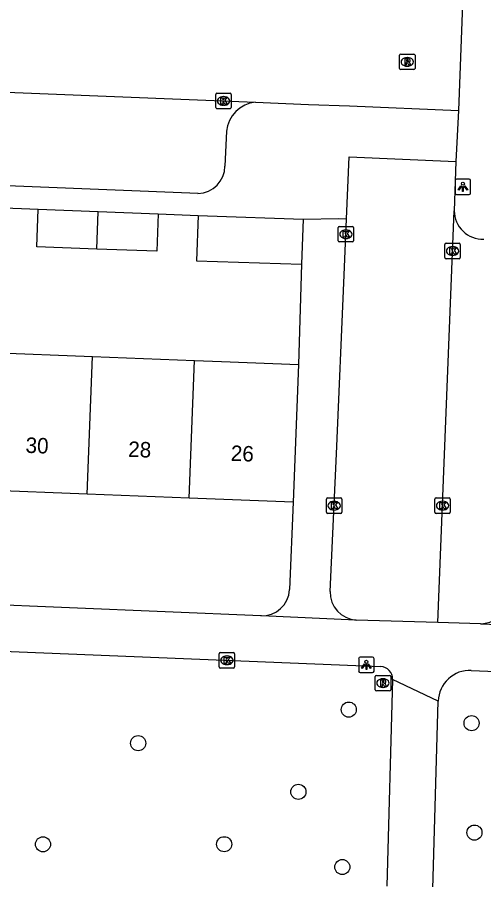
# Model space of a CAD drawing. Extents: x 160732 to 162105, y 387428 to 388479.
# Drawn here: x 161528.9 to 161559.1, y 387874.9 to 387930.8 of the extents above; entities that cross this region are included whole.
import ezdxf

# ---------------------------------------------------------------- set-up
doc = ezdxf.new("R2010")
doc.units = 0
for name, color, linetype in [('IMGEO_Boom', 7, 'Continuous'), ('IMGEO_Kolk', 7, 'Continuous'), ('IMGEO_Lichtpunt', 7, 'Continuous'), ('IMGEO_Pand', 7, 'Continuous'), ('IMGEO_Pand_nummerreeks', 7, 'Continuous'), ('IMGEO_Rijbaan_lokaal_open', 7, 'Continuous'), ('IMGEO_Rioolput', 7, 'Continuous'), ('IMGEO_Voetpad_open', 7, 'Continuous')]:
    doc.layers.add(name, color=color, linetype=linetype)

msp = doc.modelspace()

# ---------------------------------------------------------------- linework, layer by layer
at = {"layer": 'IMGEO_Boom'}
for centre in [(161550.358, 387885.952), (161558.31, 387885.075), (161536.719, 387883.776), (161547.095, 387880.625), (161558.495, 387877.987), (161530.556, 387877.23), (161542.291, 387877.234), (161549.939, 387875.757)]:
    msp.add_circle(centre, 0.489, dxfattribs=at)
at = {"layer": 'IMGEO_Kolk'}
for p, q in [((161541.748, 387924.942), (161541.748, 387925.794)), ((161541.823, 387925.868), (161542.675, 387925.868)), ((161542.236, 387925.648), (161542.261, 387925.648)), ((161542.749, 387925.794), (161542.749, 387924.942)), ((161542.675, 387924.868), (161541.823, 387924.868)), ((161542.259, 387925.088), (161542.234, 387925.088)), ((161549.671, 387916.313), (161549.671, 387917.165)), ((161549.746, 387917.239), (161550.598, 387917.239)), ((161550.159, 387917.019), (161550.184, 387917.019)), ((161550.672, 387917.165), (161550.672, 387916.313)), ((161550.182, 387916.459), (161550.157, 387916.459)), ((161550.598, 387916.239), (161549.746, 387916.239)), ((161556.581, 387915.226), (161556.581, 387916.078)), ((161556.656, 387916.152), (161557.508, 387916.152)), ((161557.069, 387915.932), (161557.094, 387915.932)), ((161557.582, 387916.078), (161557.582, 387915.226)), ((161557.092, 387915.372), (161557.067, 387915.372)), ((161557.508, 387915.152), (161556.656, 387915.152)), ((161548.986, 387899.656), (161549.838, 387899.656)), ((161556.007, 387899.662), (161556.859, 387899.662)), ((161548.911, 387898.73), (161548.911, 387899.582)), ((161549.399, 387899.436), (161549.424, 387899.436)), ((161549.912, 387899.582), (161549.912, 387898.73)), ((161555.932, 387898.736), (161555.932, 387899.588)), ((161556.42, 387899.442), (161556.445, 387899.442)), ((161556.933, 387899.588), (161556.933, 387898.736)), ((161549.838, 387898.656), (161548.986, 387898.656)), ((161549.422, 387898.876), (161549.397, 387898.876)), ((161556.859, 387898.662), (161556.007, 387898.662)), ((161556.443, 387898.882), (161556.418, 387898.882)), ((161542.041, 387889.645), (161542.893, 387889.645)), ((161541.966, 387888.719), (161541.966, 387889.571)), ((161542.454, 387889.425), (161542.479, 387889.425)), ((161542.967, 387889.571), (161542.967, 387888.719)), ((161542.893, 387888.645), (161542.041, 387888.645)), ((161542.477, 387888.865), (161542.452, 387888.865))]:
    msp.add_line(p, q, dxfattribs=at)
for points in [[(161541.748, 387924.942), (161541.748, 387925.794)], [(161541.823, 387925.868), (161542.675, 387925.868)], [(161542.069, 387925.568), (161542.192, 387925.568), (161542.192, 387925.417), (161542.322, 387925.568), (161542.486, 387925.568), (161542.34, 387925.417), (161542.493, 387925.168), (161542.341, 387925.168), (161542.256, 387925.332), (161542.192, 387925.265), (161542.192, 387925.168), (161542.069, 387925.168), (161542.069, 387925.568)], [(161542.749, 387925.794), (161542.749, 387924.942)], [(161542.675, 387924.868), (161541.823, 387924.868)], [(161549.671, 387916.313), (161549.671, 387917.165)], [(161549.746, 387917.239), (161550.598, 387917.239)], [(161550.672, 387917.165), (161550.672, 387916.313)], [(161549.992, 387916.939), (161550.115, 387916.939), (161550.115, 387916.788), (161550.245, 387916.939), (161550.409, 387916.939), (161550.263, 387916.788), (161550.416, 387916.539), (161550.264, 387916.539), (161550.179, 387916.703), (161550.115, 387916.636), (161550.115, 387916.539), (161549.992, 387916.539), (161549.992, 387916.939)], [(161550.598, 387916.239), (161549.746, 387916.239)], [(161556.581, 387915.226), (161556.581, 387916.078)], [(161556.656, 387916.152), (161557.508, 387916.152)], [(161556.902, 387915.852), (161557.025, 387915.852), (161557.025, 387915.701), (161557.155, 387915.852), (161557.319, 387915.852), (161557.173, 387915.701), (161557.326, 387915.452), (161557.174, 387915.452), (161557.089, 387915.616), (161557.025, 387915.549), (161557.025, 387915.452), (161556.902, 387915.452), (161556.902, 387915.852)], [(161557.582, 387916.078), (161557.582, 387915.226)], [(161557.508, 387915.152), (161556.656, 387915.152)], [(161548.986, 387899.656), (161549.838, 387899.656)], [(161556.007, 387899.662), (161556.859, 387899.662)], [(161548.911, 387898.73), (161548.911, 387899.582)], [(161549.232, 387899.356), (161549.355, 387899.356), (161549.355, 387899.205), (161549.485, 387899.356), (161549.649, 387899.356), (161549.503, 387899.205), (161549.656, 387898.956), (161549.504, 387898.956), (161549.419, 387899.12), (161549.355, 387899.053), (161549.355, 387898.956), (161549.232, 387898.956), (161549.232, 387899.356)], [(161549.912, 387899.582), (161549.912, 387898.73)], [(161555.932, 387898.736), (161555.932, 387899.588)], [(161556.253, 387899.362), (161556.376, 387899.362), (161556.376, 387899.211), (161556.506, 387899.362), (161556.67, 387899.362), (161556.524, 387899.211), (161556.677, 387898.962), (161556.525, 387898.962), (161556.44, 387899.126), (161556.376, 387899.059), (161556.376, 387898.962), (161556.253, 387898.962), (161556.253, 387899.362)], [(161556.933, 387899.588), (161556.933, 387898.736)], [(161549.838, 387898.656), (161548.986, 387898.656)], [(161556.859, 387898.662), (161556.007, 387898.662)], [(161542.041, 387889.645), (161542.893, 387889.645)], [(161541.966, 387888.719), (161541.966, 387889.571)], [(161542.287, 387889.345), (161542.41, 387889.345), (161542.41, 387889.194), (161542.54, 387889.345), (161542.704, 387889.345), (161542.558, 387889.194), (161542.711, 387888.945), (161542.559, 387888.945), (161542.474, 387889.109), (161542.41, 387889.042), (161542.41, 387888.945), (161542.287, 387888.945), (161542.287, 387889.345)], [(161542.967, 387889.571), (161542.967, 387888.719)], [(161542.893, 387888.645), (161542.041, 387888.645)]]:
    msp.add_lwpolyline(points, dxfattribs=at)
for centre, start, end in [((161541.825, 387925.792), 91.552, 178.448), ((161541.825, 387925.792), 91.552, 178.448), ((161542.673, 387925.792), 1.552, 88.448), ((161542.673, 387925.792), 1.552, 88.448), ((161541.825, 387924.944), 181.552, 268.448), ((161541.825, 387924.944), 181.552, 268.448), ((161542.673, 387924.944), 271.552, 358.448), ((161542.673, 387924.944), 271.552, 358.448), ((161549.748, 387917.163), 91.552, 178.448), ((161549.748, 387917.163), 91.552, 178.448), ((161550.596, 387917.163), 1.552, 88.448), ((161550.596, 387917.163), 1.552, 88.448), ((161549.748, 387916.315), 181.552, 268.448), ((161549.748, 387916.315), 181.552, 268.448), ((161550.596, 387916.315), 271.552, 358.448), ((161550.596, 387916.315), 271.552, 358.448), ((161556.658, 387916.076), 91.552, 178.448), ((161556.658, 387916.076), 91.552, 178.448), ((161557.506, 387916.076), 1.552, 88.448), ((161557.506, 387916.076), 1.552, 88.448), ((161556.658, 387915.228), 181.552, 268.448), ((161556.658, 387915.228), 181.552, 268.448), ((161557.506, 387915.228), 271.552, 358.448), ((161557.506, 387915.228), 271.552, 358.448), ((161548.988, 387899.58), 91.552, 178.448), ((161548.988, 387899.58), 91.552, 178.448), ((161549.836, 387899.58), 1.552, 88.448), ((161549.836, 387899.58), 1.552, 88.448), ((161556.009, 387899.586), 91.552, 178.448), ((161556.009, 387899.586), 91.552, 178.448), ((161556.857, 387899.586), 1.552, 88.448), ((161556.857, 387899.586), 1.552, 88.448), ((161548.988, 387898.732), 181.552, 268.448), ((161548.988, 387898.732), 181.552, 268.448), ((161549.836, 387898.732), 271.552, 358.448), ((161549.836, 387898.732), 271.552, 358.448), ((161556.009, 387898.738), 181.552, 268.448), ((161556.009, 387898.738), 181.552, 268.448), ((161556.857, 387898.738), 271.552, 358.448), ((161556.857, 387898.738), 271.552, 358.448), ((161542.043, 387889.569), 91.552, 178.448), ((161542.043, 387889.569), 91.552, 178.448), ((161542.891, 387889.569), 1.552, 88.448), ((161542.891, 387889.569), 1.552, 88.448), ((161542.043, 387888.721), 181.552, 268.448), ((161542.043, 387888.721), 181.552, 268.448), ((161542.891, 387888.721), 271.552, 358.448), ((161542.891, 387888.721), 271.552, 358.448)]:
    msp.add_arc(centre, 0.0765, start, end, dxfattribs=at)
for centre, major_axis, ratio, start_param, end_param in [((161542.235, 387925.368), (-0.387, 0.002), 0.722429, 4.712389, 7.853982), ((161542.26, 387925.368), (-0.39, 0.002), 0.717154, 1.570796, 4.712389), ((161550.158, 387916.739), (-0.387, 0.002), 0.722429, 4.712389, 7.853982), ((161550.183, 387916.739), (-0.39, 0.002), 0.717154, 1.570796, 4.712389), ((161557.068, 387915.652), (-0.387, 0.002), 0.722429, 4.712389, 7.853982), ((161557.093, 387915.652), (-0.39, 0.002), 0.717154, 1.570796, 4.712389), ((161549.398, 387899.156), (-0.387, 0.002), 0.722429, 4.712389, 7.853982), ((161549.423, 387899.156), (-0.39, 0.002), 0.717154, 1.570796, 4.712389), ((161556.419, 387899.162), (-0.387, 0.002), 0.722429, 4.712389, 7.853982), ((161556.444, 387899.162), (-0.39, 0.002), 0.717154, 1.570796, 4.712389), ((161542.453, 387889.145), (-0.387, 0.002), 0.722429, 4.712389, 7.853982), ((161542.478, 387889.145), (-0.39, 0.002), 0.717154, 1.570796, 4.712389)]:
    msp.add_ellipse(centre, major_axis=major_axis, ratio=ratio, start_param=start_param, end_param=end_param, dxfattribs=at)
at = {"layer": 'IMGEO_Lichtpunt'}
for p, q in [((161557.25, 387920.209), (161557.25, 387919.402)), ((161557.25, 387920.209), (161557.25, 387919.402)), ((161558.152, 387920.304), (161557.344, 387920.304)), ((161558.152, 387920.304), (161557.344, 387920.304)), ((161558.246, 387919.402), (161558.246, 387920.209)), ((161558.246, 387919.402), (161558.246, 387920.209)), ((161557.344, 387919.308), (161558.152, 387919.308)), ((161557.344, 387919.308), (161558.152, 387919.308)), ((161550.999, 387889.25), (161550.999, 387888.443)), ((161550.999, 387889.25), (161550.999, 387888.443)), ((161551.901, 387889.345), (161551.093, 387889.345)), ((161551.901, 387889.345), (161551.093, 387889.345)), ((161551.995, 387888.443), (161551.995, 387889.25)), ((161551.995, 387888.443), (161551.995, 387889.25)), ((161551.093, 387888.349), (161551.901, 387888.349)), ((161551.093, 387888.349), (161551.901, 387888.349))]:
    msp.add_line(p, q, dxfattribs=at)
for points in [[(161557.624, 387919.873), (161557.663, 387919.845), (161557.475, 387919.583), (161557.437, 387919.61), (161557.624, 387919.873)], [(161557.726, 387919.825), (161557.773, 387919.825), (161557.773, 387919.503), (161557.726, 387919.503), (161557.726, 387919.825)], [(161557.836, 387919.845), (161557.874, 387919.872), (161558.061, 387919.61), (161558.022, 387919.582), (161557.836, 387919.845)], [(161551.373, 387888.914), (161551.412, 387888.886), (161551.224, 387888.624), (161551.186, 387888.651), (161551.373, 387888.914)], [(161551.475, 387888.866), (161551.522, 387888.866), (161551.522, 387888.544), (161551.475, 387888.544), (161551.475, 387888.866)], [(161551.585, 387888.886), (161551.623, 387888.913), (161551.81, 387888.651), (161551.771, 387888.623), (161551.585, 387888.886)]]:
    msp.add_lwpolyline(points, dxfattribs=at)
for centre in [(161557.749, 387920.007), (161551.498, 387889.048)]:
    msp.add_circle(centre, 0.0994, dxfattribs=at)
for centre, start, end in [((161557.344, 387920.209), 90, 180), ((161557.344, 387920.209), 90, 180), ((161558.152, 387920.209), 0, 90), ((161558.152, 387920.209), 0, 90), ((161557.344, 387919.402), 180, 270), ((161557.344, 387919.402), 180, 270), ((161558.152, 387919.402), 270, 0), ((161558.152, 387919.402), 270, 360), ((161551.093, 387889.25), 90, 180), ((161551.093, 387889.25), 90, 180), ((161551.901, 387889.25), 0, 90), ((161551.901, 387889.25), 0, 90), ((161551.093, 387888.443), 180, 270), ((161551.093, 387888.443), 180, 270), ((161551.901, 387888.443), 270, 0), ((161551.901, 387888.443), 270, 360)]:
    msp.add_arc(centre, 0.0946, start, end, dxfattribs=at)
at = {"layer": 'IMGEO_Pand'}
for points in [[(161534.042, 387915.773), (161530.155, 387915.911), (161530.242, 387918.364)], [(161530.242, 387918.364), (161534.137, 387918.206)], [(161534.042, 387915.773), (161534.137, 387918.206)], [(161534.137, 387918.206), (161538.02, 387918.048)], [(161538.02, 387918.048), (161537.934, 387915.635), (161534.042, 387915.773)], [(161540.601, 387917.943), (161540.504, 387915.022), (161547.307, 387914.795)], [(161540.601, 387917.943), (161541.206, 387917.918), (161547.405, 387917.717)], [(161547.405, 387917.717), (161547.307, 387914.795)], [(161527.163, 387909.071), (161533.77, 387908.812)], [(161533.422, 387899.907), (161533.77, 387908.812)], [(161533.77, 387908.812), (161540.377, 387908.554)], [(161540.029, 387899.649), (161540.377, 387908.554)], [(161540.377, 387908.554), (161542.107, 387908.486), (161547.103, 387908.291)], [(161547.103, 387908.291), (161546.755, 387899.386)], [(161533.422, 387899.907), (161526.815, 387900.165)], [(161540.029, 387899.649), (161533.422, 387899.907)], [(161546.755, 387899.386), (161540.029, 387899.649)]]:
    msp.add_lwpolyline(points, dxfattribs=at)
at = {"layer": 'IMGEO_Rijbaan_lokaal_open'}
for points in [[(161560.333, 388001.515), (161560.277, 388000), (161559.656, 387983.388), (161557.467, 387924.757)], [(161502.944, 387926.951), (161544.321, 387925.286)], [(161544.321, 387925.286), (161547.751, 387925.148), (161550.416, 387925.041), (161557.467, 387924.757)], [(161550.214, 387917.744), (161550.384, 387921.739), (161557.287, 387921.455)], [(161557.287, 387921.455), (161557.185, 387918.257)], [(161556.135, 387891.588), (161557.185, 387918.257)], [(161549.161, 387893.605), (161549.567, 387902.525), (161550.058, 387914.077), (161550.214, 387917.744)], [(161556.135, 387891.588), (161550.843, 387891.754)]]:
    msp.add_lwpolyline(points, dxfattribs=at)
msp.add_arc((161550.946, 387893.537), 1.786, 177.8278, 266.6949, dxfattribs=at)
at = {"layer": 'IMGEO_Rioolput'}
for p, q in [((161553.646, 387927.471), (161553.646, 387928.323)), ((161553.721, 387928.397), (161554.573, 387928.397)), ((161554.134, 387928.177), (161554.159, 387928.177)), ((161554.647, 387928.323), (161554.647, 387927.471)), ((161554.157, 387927.617), (161554.132, 387927.617)), ((161554.573, 387927.397), (161553.721, 387927.397)), ((161552.071, 387887.243), (161552.071, 387888.095)), ((161552.146, 387888.169), (161552.998, 387888.169)), ((161552.559, 387887.949), (161552.584, 387887.949)), ((161553.072, 387888.095), (161553.072, 387887.243)), ((161552.582, 387887.389), (161552.557, 387887.389)), ((161552.998, 387887.169), (161552.146, 387887.169))]:
    msp.add_line(p, q, dxfattribs=at)
for points in [[(161553.646, 387927.471), (161553.646, 387928.323)], [(161553.721, 387928.397), (161554.573, 387928.397)], [(161554.647, 387928.323), (161554.647, 387927.471)], [(161554.235, 387928.095), (161553.983, 387928.097), (161553.983, 387927.697)], [(161553.983, 387927.697), (161554.107, 387927.697), (161554.107, 387927.859), (161554.118, 387927.859)], [(161554.161, 387928.016), (161554.107, 387928.016), (161554.107, 387927.935)], [(161554.107, 387927.935), (161554.159, 387927.935)], [(161554.165, 387927.83), (161554.236, 387927.697), (161554.376, 387927.697), (161554.311, 387927.823)], [(161554.573, 387927.397), (161553.721, 387927.397)], [(161552.071, 387887.243), (161552.071, 387888.095)], [(161552.146, 387888.169), (161552.998, 387888.169)], [(161553.072, 387888.095), (161553.072, 387887.243)], [(161552.66, 387887.867), (161552.408, 387887.869), (161552.408, 387887.469)], [(161552.408, 387887.469), (161552.532, 387887.469), (161552.532, 387887.631), (161552.543, 387887.631)], [(161552.586, 387887.788), (161552.532, 387887.788), (161552.532, 387887.707)], [(161552.532, 387887.707), (161552.584, 387887.707)], [(161552.59, 387887.602), (161552.661, 387887.469), (161552.801, 387887.469), (161552.736, 387887.595)], [(161552.998, 387887.169), (161552.146, 387887.169)]]:
    msp.add_lwpolyline(points, dxfattribs=at)
for centre, radius, start, end in [((161553.723, 387928.321), 0.0765, 91.552, 178.448), ((161553.723, 387928.321), 0.0765, 91.552, 178.448), ((161554.571, 387928.321), 0.0765, 1.552, 88.448), ((161554.571, 387928.321), 0.0765, 1.552, 88.448), ((161554.117, 387927.806), 0.0533, 26.0293, 88.6989), ((161554.143, 387928.124), 0.19, 274.7715, 282.9687), ((161554.167, 387927.92), 0.0964, 77.0061, 93.1865), ((161554.181, 387927.977), 0.0378, 276.6634, 79.6772), ((161554.234, 387927.985), 0.109, 350.3612, 89.416), ((161554.232, 387927.985), 0.112, 277.5842, 350.9817), ((161554.216, 387927.77), 0.108, 29.5134, 73.7905), ((161553.723, 387927.473), 0.0765, 181.552, 268.448), ((161553.723, 387927.473), 0.0765, 181.552, 268.448), ((161554.571, 387927.473), 0.0765, 271.552, 358.448), ((161554.571, 387927.473), 0.0765, 271.552, 358.448), ((161552.148, 387888.093), 0.0765, 91.552, 178.448), ((161552.148, 387888.093), 0.0765, 91.552, 178.448), ((161552.996, 387888.093), 0.0765, 1.552, 88.448), ((161552.996, 387888.093), 0.0765, 1.552, 88.448), ((161552.542, 387887.578), 0.0533, 26.0293, 88.6989), ((161552.568, 387887.896), 0.19, 274.7715, 282.9687), ((161552.592, 387887.692), 0.0964, 77.0061, 93.1865), ((161552.606, 387887.749), 0.0378, 276.6634, 79.6772), ((161552.659, 387887.757), 0.109, 350.3612, 89.416), ((161552.657, 387887.757), 0.112, 277.5842, 350.9817), ((161552.641, 387887.542), 0.108, 29.5134, 73.7905), ((161552.148, 387887.245), 0.0765, 181.552, 268.448), ((161552.148, 387887.245), 0.0765, 181.552, 268.448), ((161552.996, 387887.245), 0.0765, 271.552, 358.448), ((161552.996, 387887.245), 0.0765, 271.552, 358.448)]:
    msp.add_arc(centre, radius, start, end, dxfattribs=at)
for centre, major_axis, ratio, start_param, end_param in [((161554.133, 387927.897), (-0.387, 0.002), 0.722429, 4.712389, 7.853982), ((161554.158, 387927.897), (-0.39, 0.002), 0.717154, 1.570796, 4.712389), ((161552.558, 387887.669), (-0.387, 0.002), 0.722429, 4.712389, 7.853982), ((161552.583, 387887.669), (-0.39, 0.002), 0.717154, 1.570796, 4.712389)]:
    msp.add_ellipse(centre, major_axis=major_axis, ratio=ratio, start_param=start_param, end_param=end_param, dxfattribs=at)
at = {"layer": 'IMGEO_Voetpad_open'}
for points in [[(161557.467, 387924.757), (161557.287, 387921.455)], [(161542.435, 387923.401), (161542.34, 387921.155)], [(161540.595, 387919.369), (161506.721, 387920.728)], [(161524.786, 387918.586), (161530.242, 387918.364)], [(161538.02, 387918.048), (161540.601, 387917.943)], [(161547.405, 387917.717), (161549.715, 387917.763), (161550.214, 387917.744)], [(161547.307, 387914.795), (161547.103, 387908.291)], [(161546.755, 387899.386), (161546.523, 387893.729)], [(161544.666, 387892.026), (161501.277, 387893.831)], [(161550.843, 387891.754), (161550.814, 387891.752), (161544.716, 387892.018), (161544.666, 387892.026)], [(161558.878, 387891.502), (161556.135, 387891.588)], [(161558.878, 387891.502), (161563.574, 387891.34), (161563.683, 387891.347)], [(161497.79, 387890.927), (161500, 387890.839), (161526.329, 387889.794), (161552.423, 387888.742)], [(161558.291, 387888.495), (161564.211, 387888.247)], [(161553.194, 387887.912), (161552.82, 387874.526)], [(161556.156, 387886.506), (161553.194, 387887.912)], [(161555.794, 387874.342), (161556.156, 387886.506)]]:
    msp.add_lwpolyline(points, dxfattribs=at)
for centre, radius, start, end in [((161544.536, 387923.185), 2.112, 95.8332, 174.1365), ((161540.539, 387921.169), 1.801, 271.7667, 359.5638), ((161559.041, 387918.276), 1.856, 180.6012, 271.7819), ((161544.739, 387893.81), 1.786, 267.649, 357.3971), ((161558.766, 387893.819), 2.32, 272.7633, 354.6243), ((161552.388, 387887.936), 0.806, 358.2643, 87.5147), ((161558.207, 387886.445), 2.052, 87.6467, 178.2981)]:
    msp.add_arc(centre, radius, start, end, dxfattribs=at)

# ---------------------------------------------------------------- texts
at = {"layer": 'IMGEO_Pand_nummerreeks'}
for s, p in [('30', (161529.414, 387902.585)), ('28', (161536.061, 387902.326)), ('26', (161542.705, 387902.066))]:
    msp.add_text(s, height=1, rotation=357.7614, dxfattribs=at).set_placement(p)

doc.saveas('drawing.dxf')
